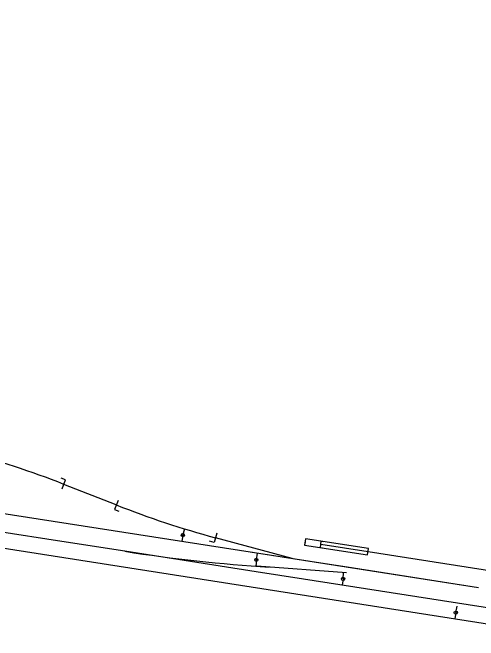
# Model space of a CAD drawing. Extents: x 6540402 to 6566579, y 5525343 to 5532423.
# Drawn here: x 6543478.9 to 6543624.8, y 5526558.7 to 5526755.4 of the extents above; entities that cross this region are included whole.
import ezdxf

# ---------------------------------------------------------------- set-up
doc = ezdxf.new("R2010")
doc.units = 0
for name, color, linetype in [('T_plan_koziol oporowy', 7, 'Continuous'), ('TOR_PS_OPIS_T-symbole geometrii', 7, 'Continuous'), ('TOR_PS_OPIS_T-ukresy', 7, 'Continuous'), ('TOR_PS_T-tory projektowane', 7, 'Continuous')]:
    doc.layers.add(name, color=color, linetype=linetype)

# ---------------------------------------------------------------- blocks, each defined once
blk = doc.blocks.new('koziol 15+5')
at = {"layer": 'T_plan_koziol oporowy'}
for p, q in [((15, 1), (14.3, 1)), ((15, 1), (15, -1)), ((20, 0), (20, 1)), ((0, 0), (15, 0)), ((15, -1), (14.3, -1))]:
    blk.add_line(p, q, dxfattribs=at)
blk.add_lwpolyline([(20, 1), (0, 1), (0, -1), (20, -1)], close=True, dxfattribs=at)

msp = doc.modelspace()

# ---------------------------------------------------------------- linework, layer by layer
at = {"layer": 'TOR_PS_OPIS_T-symbole geometrii'}
for p, q in [((6543495.49, 5526609), (6543494.09, 5526609.55)), ((6543494.39, 5526606.21), (6543495.49, 5526609)), ((6543511.91, 5526602.54), (6543510.81, 5526599.75)), ((6543510.81, 5526599.75), (6543512.21, 5526599.2)), ((6543542.84, 5526592.29), (6543542.05, 5526589.4)), ((6543542.05, 5526589.4), (6543540.6, 5526589.79))]:
    msp.add_line(p, q, dxfattribs=at)
at = {"layer": 'TOR_PS_OPIS_T-ukresy'}
for p, q in [((6543532.21, 5526591.71), (6543532.8, 5526593.64)), ((6543532.21, 5526591.71), (6543531.89, 5526589.71)), ((6543555.25, 5526583.95), (6543555.57, 5526586.02)), ((6543555.25, 5526583.95), (6543555.11, 5526581.96)), ((6543582.43, 5526577.98), (6543582.58, 5526579.98)), ((6543582.43, 5526577.98), (6543582.13, 5526576.01)), ((6543617.73, 5526567.42), (6543618.17, 5526569.48)), ((6543617.73, 5526567.42), (6543617.42, 5526565.44))]:
    msp.add_line(p, q, dxfattribs=at)
for centre in [(6543532.21, 5526591.71), (6543555.25, 5526583.95), (6543582.43, 5526577.98), (6543617.73, 5526567.42)]:
    msp.add_circle(centre, 0.5, dxfattribs=at)
for end in [261.1322, 266.3493]:
    msp.add_arc((6543591.15, 5527080.65), 500, 261.1322, end, dxfattribs=at)
at = {"layer": 'TOR_PS_T-tory projektowane'}
for p, q in [((6543550, 5526586.89), (6543352.33, 5526617.73)), ((6543511.36, 5526601.15), (6543494.94, 5526607.6)), ((6543660.61, 5526558.7), (6543402.14, 5526599.03)), ((6543494.31, 5526589.71), (6543430.26, 5526599.7)), ((6543566.42, 5526584.33), (6543542.44, 5526590.84)), ((6543514.07, 5526586.62), (6543494.31, 5526589.71)), ((6543555.17, 5526580.21), (6543514.07, 5526586.62)), ((6543624.83, 5526575.21), (6543550, 5526586.89)), ((6543576.81, 5526582.71), (6543550, 5526586.89)), ((6543629.79, 5526580.31), (6543590.27, 5526586.48)), ((6543624.83, 5526575.21), (6543576.81, 5526582.71)), ((6543583.73, 5526581.63), (6543576.81, 5526582.71)), ((6543583.54, 5526579.91), (6543555.36, 5526581.93)), ((6543624.83, 5526575.21), (6543583.73, 5526581.63)), ((6543569.99, 5526577.9), (6543555.17, 5526580.21)), ((6543634.03, 5526567.91), (6543569.99, 5526577.9))]:
    msp.add_line(p, q, dxfattribs=at)
for centre, start, end in [((6543385.16, 5526328.41), 68.5353, 81.1323), ((6543621.14, 5526880.34), 248.5353, 254.7921)]:
    msp.add_arc(centre, 300, start, end, dxfattribs=at)

# ---------------------------------------------------------------- block references
at = {"layer": 'T_plan_koziol oporowy', "rotation": 171.13225087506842}
msp.add_blockref('koziol 15+5', (6543590.27, 5526586.48), dxfattribs=at)

doc.saveas('drawing.dxf')
